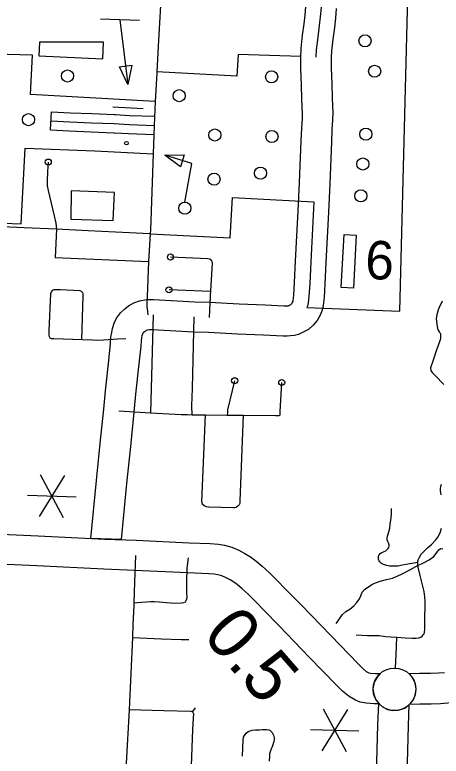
# Model space of a CAD drawing. Extents: x 653372 to 905732, y 627442 to 787275.
# Drawn here: x 687136 to 690649, y 777895 to 784006 of the extents above; entities that cross this region are included whole.
import ezdxf

# ---------------------------------------------------------------- set-up
doc = ezdxf.new("R2010")
doc.units = 0
for name, color, linetype in [('10', 7, 'Continuous'), ('24', 7, 'Continuous'), ('33', 7, 'Continuous'), ('34', 7, 'Continuous'), ('35', 7, 'Continuous'), ('45', 7, 'Continuous'), ('48', 7, 'Continuous'), ('56', 7, 'Continuous'), ('6', 7, 'Continuous')]:
    doc.layers.add(name, color=color, linetype=linetype)

msp = doc.modelspace()

# ---------------------------------------------------------------- linework, layer by layer
at = {"layer": '10'}
for points in [[(689448.8, 781977.1), (689469.5, 782391.5), (689481.7, 782624.9), (689496.2, 782967.7), (689499.3, 783073.2), (689504.9, 783152.9), (689506.1, 783193.6), (689502.7, 783244.4), (689501.5, 783314.8), (689497.7, 783426.8), (689494.4, 783494.2), (689493.3, 783563.2), (689492.5, 783582), (689491.7, 783659.2), (689495, 783728.7), (689501.1, 783783.9), (689507.1, 783838), (689520.5, 783933.5), (689528.6, 784003.5), (689534.7, 784074.5)], [(689784.2, 784058.2), (689777.4, 783978.4), (689768.5, 783901.8), (689755.2, 783806.9), (689749.6, 783756.3), (689744.3, 783708.9), (689741.8, 783654.7), (689742.5, 783588.2), (689743.2, 783570), (689744.3, 783502.4), (689747.5, 783437.3), (689751.5, 783321.1), (689752.5, 783254.9), (689756.4, 783198.3), (689754.6, 783140.5), (689749.1, 783060.8), (689746, 782958.6), (689731.4, 782613.1), (689719.1, 782378.7), (689698.5, 781964.7)], [(688011.2, 779680.6), (687760.9, 779690.1), (687808.2, 780168.2), (687839.4, 780473.2), (687868.7, 780754.9), (687881.7, 780905.6), (687910.3, 781156.3), (687923.8, 781297.3), (687927.7, 781349.2), (687934, 781388.1), (687940.7, 781422.1), (687954.6, 781465.5), (687973.1, 781505.3), (688005.7, 781550.3), (688041.1, 781583.7), (688072.2, 781608.1), (688115.5, 781632.7), (688164.3, 781648.9), (688222, 781659.5), (688279.5, 781658.6), (688619.2, 781641), (688740.9, 781637.3), (688983.4, 781624.8), (689197.2, 781616.3), (689352.6, 781608.5), (689376.2, 781608.7), (689387.1, 781608.9), (689391.8, 781609.6), (689393, 781609.9), (689411.1, 781619.5), (689416.3, 781624.2), (689420.7, 781629.3), (689424.9, 781637.1), (689428.8, 781645.4), (689430.3, 781652.2), (689435, 781695.2), (689440.4, 781799), (689448.8, 781977.1)], [(689698.5, 781964.7), (689690.1, 781786.5), (689684.3, 781675.1), (689677.3, 781611.3), (689666.7, 781563.9), (689648.2, 781524.5), (689627.9, 781486.9), (689595.3, 781448.9), (689555.3, 781413), (689495.4, 781381.2), (689472.9, 781372.4), (689440.5, 781363.9), (689407.2, 781359.4), (689380.3, 781358.7), (689347.2, 781358.5), (689186, 781366.5), (688971.9, 781375), (688730.7, 781387.5), (688609, 781391.2), (688270.9, 781408.7), (688242.7, 781409.1), (688226.6, 781406.2), (688217.7, 781403.2), (688211.9, 781399.9), (688204.3, 781394), (688194.3, 781384.6), (688189.7, 781378.2), (688188, 781374.5), (688183.3, 781359.7), (688180.1, 781343.6), (688176.2, 781319.7), (688172.9, 781276.2), (688158.9, 781130.2), (688130.5, 780880.6), (688117.6, 780731.2), (688088.1, 780447.6), (688056.9, 780143.2), (688011.2, 779680.6)], [(684164.8, 779862.7), (684995.2, 779822.6), (685691.9, 779789.5), (686657, 779743.1), (687327.8, 779712.9), (687878.5, 779685.6)], [(687878.5, 779685.6), (688134.9, 779675.8), (688571.9, 779655.4), (688745.6, 779649.3), (688812.7, 779643.6), (688863.4, 779634), (688924.4, 779617.5), (688980.6, 779593.6), (689031.8, 779565.4), (689076.9, 779539.2), (689121.4, 779506.7), (689174.3, 779462.6), (689230.1, 779410.3), (689298.4, 779343.3), (689367.3, 779272.7), (689493.8, 779142.6), (689741.3, 778886.2), (689961.2, 778659), (690003.1, 778617.8), (690031.8, 778594.8), (690052.8, 778582.6), (690056, 778581.3), (690065.3, 778579.3), (690106.7, 778576.4), (690145.1, 778575.8)], [(687868.9, 779435.8), (687316, 779463.2), (686645.4, 779493.4), (685680, 779539.7), (684983.2, 779572.9), (684153, 779613)], [(690145.1, 778575.8), (690120.3, 778545.7), (690097.8, 778505.3), (690086.3, 778450.3), (690093.5, 778406.1), (690107.8, 778364.6), (690137.4, 778325.9), (690096, 778326.6), (690030.8, 778331.1), (689981.7, 778341.4), (689941.4, 778358.2), (689890.1, 778388), (689836.8, 778430.6), (689783.6, 778483.1), (689561.6, 778712.4), (689314.3, 778968.7), (689188.2, 779098.3), (689121.4, 779166.8), (689057.1, 779229.9), (689008.7, 779275.2), (688967.5, 779309.6), (688940, 779329.6), (688908.8, 779347.8), (688871.1, 779368.5), (688842.3, 779380.7), (688807.4, 779390.2), (688778.9, 779395.6), (688730.7, 779399.7), (688561.7, 779405.6), (688124.3, 779426.1), (687868.9, 779435.8)], [(690388.3, 778324.2), (690474.1, 778325.7), (690566.7, 778327), (690642.3, 778330), (690702.4, 778334.7), (690745.4, 778340.1), (690800.4, 778348.1), (690871.9, 778362.9), (690999.6, 778391.3), (691098.9, 778415), (691157.3, 778431.5), (691202.9, 778445.9), (691245.7, 778462.4), (691298.3, 778491.6), (691339.1, 778516.9), (691399.2, 778557.9), (691483.1, 778620.2), (691532.6, 778656.6), (691598.1, 778711.1), (691640.9, 778749.2), (691675.4, 778786.4), (691712.1, 778831.5), (691755.9, 778886.1), (691771, 778907.2)], [(690677, 778583.5), (690627.6, 778579.6), (690560.1, 778576.9), (690470.2, 778575.7), (690383.9, 778574.2), (690413.2, 778541.5), (690433.2, 778493.6), (690439.7, 778448.4), (690433.8, 778401.2), (690417.9, 778360.1), (690388.3, 778324.2)], [(690115, 777746.6), (690126.4, 778153.9), (690133.7, 778329.9)], [(690133.7, 778329.9), (690164, 778301.3), (690205, 778280.9), (690246.5, 778272.9), (690297.2, 778274.7), (690348.3, 778291.2), (690383.5, 778319.5), (690376.3, 778145.3), (690364.8, 777737.8)]]:
    msp.add_lwpolyline(points, dxfattribs=at)
at = {"layer": '24'}
msp.add_circle((690263.7, 778447.1), 175, dxfattribs=at)
at = {"layer": '33'}
for points in [[(687411.2, 782792.2), (687405.9, 782714.7), (687401.4, 782635.7), (687401.4, 782614.3), (687403.8, 782595.7), (687410.9, 782559.3), (687435.1, 782454.3), (687460.1, 782350.5), (687473, 782290.2), (687477.4, 782264.2), (687478.9, 782239)], [(688251.7, 782201.7), (687966.3, 782214.2), (687740.2, 782226), (687478.9, 782239), (687212.2, 782250.7)], [(687478.9, 782239), (687468.9, 782006.4), (688238.4, 781974.4)], [(688252.7, 782233.2), (688251.7, 782201.7), (688238.4, 781974.4), (688225.6, 781681.8), (688224, 781628), (688224.5, 781597.3), (688228.2, 781565.6), (688232.3, 781534.3)], [(688418.4, 782010.4), (688725.4, 781998.8), (688736.5, 781996.1), (688745.2, 781991), (688756, 781979.5), (688760.5, 781968.1), (688761.8, 781958.5), (688745.7, 781686.8), (688735.8, 781512.4)], [(688051.9, 781334.5), (687981.1, 781333.7), (687867.8, 781325.7), (687814.3, 781322.9), (687775.7, 781324), (687689.9, 781327.5), (687457.8, 781334.5), (687439.5, 781335.9), (687428.3, 781342.4), (687420.9, 781352.3), (687419.6, 781367.3), (687418.7, 781401.4), (687433.2, 781710.5), (687436.9, 781723.3), (687449.1, 781736.5), (687459.8, 781741.5), (687470.3, 781742.5), (687511.3, 781743.2), (687671.5, 781734.9), (687683.8, 781729.5), (687692.2, 781716.5), (687696.1, 781707), (687697.3, 781691.2), (687685.8, 781327.7)], [(688748, 781726.7), (688406.3, 781739.4)], [(688275.2, 781533.6), (688253.3, 780726.6)], [(688596.1, 780710.5), (688594.5, 780782.3), (688598.8, 780925.6), (688614.1, 781516.1)], [(687993.1, 780743.1), (688253.3, 780726.6), (688505.7, 780711.8), (688559.1, 780710.9), (688596.1, 780710.5), (688706.7, 780710.1), (688886.4, 780707.6), (689017.1, 780706.5), (689282.5, 780704.3), (689303.2, 780704.1), (689313.4, 780704.5), (689318.7, 780706.9), (689320.9, 780709.7), (689322.5, 780713.2), (689322.5, 780737.8), (689335.4, 780975.8)], [(688947.1, 780990.3), (688889.2, 780750.2), (688887.2, 780728.1), (688886.4, 780707.6)], [(689017.1, 780706.5), (688990.7, 780000), (688988.7, 779977.9), (688983.3, 779966.6), (688972.2, 779955.5), (688959.2, 779946.4), (688947.7, 779942.9), (688938.2, 779941.9), (688734.7, 779948), (688713.9, 779951.2), (688700.7, 779955.4), (688689.5, 779964), (688683.4, 779971.2), (688681, 779976.3), (688678.7, 779984.6), (688677.7, 779992.9), (688706.7, 780710.1)], [(689949.2, 778895), (690042.3, 778891.1), (690107.2, 778889.7), (690137.1, 778889.9), (690155.5, 778887.1), (690193.3, 778883.1), (690234, 778880.1), (690282.2, 778877), (690351.7, 778871.4), (690409.4, 778868.5), (690439.3, 778868.2), (690464.1, 778871.5), (690480.3, 778875.6), (690493.2, 778884.4), (690501, 778894.5), (690508.8, 778904.7), (690511.5, 778918.4), (690513.3, 778940.2), (690514.5, 779000), (690516.3, 779174.4), (690515, 779207.3), (690510.7, 779234.4), (690504.6, 779263.3), (690493.1, 779318.9), (690471.8, 779395), (690459.8, 779454.5), (690455.1, 779492), (690456.6, 779504.4), (690459.2, 779514), (690468.9, 779535.3), (690483.8, 779559.3), (690506.8, 779583.7), (690537.2, 779611.8), (690568.2, 779639.9), (690604.6, 779678)], [(688129.6, 779550.9), (688122.2, 779330.3), (688116.6, 779160.2), (688115.9, 779138.9), (688111.9, 779028.5), (688108.6, 778986.1), (688105.8, 778872.4), (688078.8, 778280.7), (688079, 778277.3), (688052.5, 777836.9), (688024.7, 777192.8), (688017.4, 776925.2), (688006.2, 776512), (687996.1, 776265.1), (687984.6, 776000.8), (687952.1, 775324.4), (687924.1, 774657), (687909.3, 774279.5)], [(688105.8, 778872.4), (688343.5, 778861.8), (688506.6, 778857.8), (688570.8, 778858.1)], [(690272, 778621.9), (690277.3, 778733.2), (690283.6, 778874)], [(688601.1, 778260.2), (688620.2, 778286.5), (688625, 778293)], [(688078.8, 778280.7), (688364.8, 778272.1), (688586.2, 778265.4), (688594.8, 778263.3), (688601.1, 778260.2), (688603.7, 778255.5), (688606.1, 778250.7), (688606.8, 778243.9), (688604.1, 778208.5), (688600.1, 778115.1), (688587.6, 777816.7)], [(689010.7, 777894.8), (689016.4, 778027.3), (689021.1, 778051), (689029.5, 778067.2), (689043, 778084.9), (689058.7, 778097.5), (689075.4, 778104.9), (689092.5, 778110.1), (689118.1, 778111.6), (689151, 778112.8), (689173.7, 778114.4), (689188.5, 778116.2), (689210.6, 778115.6), (689227.5, 778113.4), (689238.1, 778109.1), (689257.4, 778089.8), (689266.9, 778068), (689272, 778047.4), (689273.3, 778033.8), (689269.9, 778016.3), (689258.1, 777980.4), (689245.8, 777949), (689239.6, 777930.5), (689234, 777913.6), (689233.4, 777895.5), (689232.7, 777853.6)]]:
    msp.add_lwpolyline(points, dxfattribs=at)
for centre in [(687411.2, 782792.2), (688418.4, 782010.4), (688406.3, 781739.4), (688947.1, 780990.3), (689335.4, 780975.8)]:
    msp.add_circle(centre, 25, dxfattribs=at)
at = {"layer": '34'}
for points in [[(688300.3, 784348.7), (688317.4, 784306.9), (688327.7, 784275.7), (688333.7, 784249.7), (688336.8, 784223.7), (688339, 784201.7), (688338.8, 784177.6), (688338, 784133.2), (688320.1, 783797.1), (688306.3, 783535.6), (688305.8, 783526.2), (688293.1, 783293.2), (688285.1, 783094.7), (688275.1, 782861.5), (688252.7, 782233.2)], [(687212.2, 782250.7), (686669.3, 782274.8), (686307.8, 782293.3), (686251.8, 782294.9), (686180.2, 782297.1), (686080.3, 782302), (685948.3, 782307.8), (685774.6, 782314.9), (685581.6, 782321.4), (685281.6, 782336), (685155.1, 782342.3), (684957.8, 782352.7), (684820.9, 782359.3), (684716, 782365.6), (684490.8, 782374.9), (684244, 782387.3), (683822.2, 782407.5), (683520.4, 782423.2), (683285.4, 782434), (682978.4, 782447.7)], [(690649, 780049.9), (690644.4, 780066.2), (690642.7, 780084.3), (690642.6, 780100.8), (690644.8, 780117.1), (690650.5, 780136.8)], [(690455.1, 779492), (690391, 779480.7), (690330.4, 779468.9), (690290.4, 779462.1), (690256.8, 779460.9), (690223.8, 779463), (690201.4, 779466), (690172.1, 779474.8), (690155.9, 779483.3), (690142, 779496.8), (690137.8, 779506.6), (690132.5, 779520.4), (690131.2, 779533.5), (690133.3, 779545.4), (690138.1, 779555.5), (690145.8, 779564.9), (690160.9, 779574.5), (690172.4, 779581.2), (690179.3, 779583.6), (690192, 779589.1), (690204.8, 779598.4), (690212.5, 779607.9), (690217.9, 779616.8), (690220.4, 779625.8), (690219.1, 779637), (690213.9, 779653.7), (690207.9, 779664.3), (690203.8, 779678.7), (690203, 779690.7), (690205.9, 779709.4), (690217.2, 779746), (690224.3, 779774.1), (690229.3, 779808.7), (690235.4, 779860.6), (690238.2, 779894.7), (690238.3, 779937.4)], [(690604.6, 779678), (690621, 779700.7), (690639.6, 779736.4), (690652.6, 779774)], [(688116.6, 779160.2), (688147.1, 779160.9), (688183.2, 779165.3), (688219.8, 779168.6), (688257.4, 779170.7), (688284.1, 779171.5), (688324.3, 779166.5), (688385.1, 779161.4), (688461.8, 779157.5), (688508.1, 779158.3), (688528.8, 779160.9), (688541.3, 779168.7), (688548.2, 779178.9), (688552.4, 779191.8), (688554.9, 779204.8), (688553.3, 779240.3), (688552.7, 779367.6), (688555.1, 779409.4), (688557.2, 779443.9), (688566.8, 779530.5)]]:
    msp.add_lwpolyline(points, dxfattribs=at)
at = {"layer": '35'}
for points in [[(690657.3, 781645.3), (690632.2, 781594.9), (690623.7, 781574.2), (690612.6, 781534.2), (690607.8, 781502.8), (690612.3, 781457.4), (690618.1, 781421.8), (690624.6, 781406.8), (690631.1, 781393.8), (690636.8, 781387.8), (690641.5, 781381.7), (690644.3, 781374.7), (690643.8, 781358), (690643.1, 781335.4), (690623.8, 781281.9), (690605.4, 781228.3), (690590.4, 781185.4), (690577.3, 781143.5), (690562.4, 781105.9), (690560.2, 781097.7), (690563.4, 781075.4), (690575.7, 781058.3), (690599.6, 781033), (690670.1, 780959)], [(689783.4, 778989.3), (689801.2, 779010.9), (689832.8, 779059.2), (689863.9, 779087.6), (689895.5, 779106.5), (689929.1, 779134), (689955, 779162.5), (689976.6, 779193.8), (689986.8, 779217.7), (689996.3, 779247.5), (690018.6, 779271), (690051.2, 779292.5), (690078, 779309.4), (690107.8, 779324.9), (690146.1, 779337.5), (690198.4, 779352.4), (690247, 779362.1), (690285.4, 779378.2), (690326.5, 779397.7), (690395, 779435.4), (690458.1, 779469.7), (690487.8, 779480), (690503.6, 779489.9), (690550.1, 779514.4), (690588.9, 779542.6), (690614.9, 779577.2), (690628.5, 779597.5), (690639.1, 779605.8), (690646.9, 779607.3), (690661.5, 779604.3)]]:
    msp.add_lwpolyline(points, dxfattribs=at)
at = {"layer": '45'}
msp.add_line((687431.1, 783057.6), (687438.9, 783207.4), dxfattribs=at)
for points in [[(687438.9, 783207.4), (687591.4, 783199.6), (687770.9, 783192.3), (687957.5, 783184.3), (687966.4, 783183.8)], [(687966.4, 783183.8), (688080.7, 783177.8), (688288, 783169.7)], [(687435, 783132.5), (687588, 783124.6), (687767.8, 783117.3), (687954, 783109.4), (688077.3, 783102.9), (688285.1, 783094.7)], [(687431.1, 783057.6), (687584.5, 783049.7), (687764.7, 783042.4), (687950.4, 783034.5), (687958.5, 783034.1)], [(687958.5, 783034.1), (688073.8, 783027.9), (688282.1, 783019.8)]]:
    msp.add_lwpolyline(points, dxfattribs=at)
at = {"layer": '48'}
for p, q in [((687545.5, 780210.1), (687335.2, 779869.9)), ((687345.6, 780216.1), (687535.1, 779863.9)), ((687240.4, 780046), (687640.2, 780034)), ((689876.5, 778280.3), (689666.2, 777940.1)), ((689676.6, 778286.3), (689866.2, 777934.1)), ((689571.5, 778116.2), (689971.3, 778104.2))]:
    msp.add_line(p, q, dxfattribs=at)
at = {"layer": '56'}
for p, q in [((687997.7, 783578.6), (688098.9, 783591.1)), ((688067, 783433), (687997.7, 783578.6)), ((688098.9, 783591.1), (688067, 783433)), ((688371.1, 782849.5), (688532.3, 782852)), ((688501.6, 782754.7), (688371.1, 782849.5)), ((688532.3, 782852), (688501.6, 782754.7))]:
    msp.add_line(p, q, dxfattribs=at)
for points in [[(688162.7, 783958.5), (687840.5, 783970.6)], [(688001.6, 783964.5), (688067, 783433)], [(688194.2, 783232.1), (687944, 783244.9)], [(688537.8, 782463.5), (688593.9, 782780.4), (688371.1, 782849.5)]]:
    msp.add_lwpolyline(points, dxfattribs=at)
msp.add_lwpolyline([(689848.1, 782195.2), (689947.9, 782190), (689925.5, 781753.1), (689825.6, 781758.3)], close=True, dxfattribs=at)
for centre, radius in [((690020.8, 783791.6), 50), ((687570.3, 783502.4), 50), ((689251.5, 783495.4), 50), ((690100.3, 783541.2), 50), ((688489.5, 783339.7), 50), ((687249, 783142.3), 50), ((688784.4, 783015.6), 50), ((689254.4, 783003.5), 50), ((690027.2, 783022.5), 50), ((688055.1, 782948.6), 15), ((690002.8, 782776.6), 50), ((689160.8, 782701.4), 50), ((688777.5, 782652.2), 50), ((689986.9, 782514.2), 50), ((688537.4, 782413), 50)]:
    msp.add_circle(centre, radius, dxfattribs=at)
at = {"layer": '6'}
for points in [[(689598.5, 782465.7), (689573.7, 781970.9), (689565.3, 781792.8), (689559.6, 781685.1), (689553.8, 781631.7), (689547.8, 781604.6), (689542.7, 781593.8), (690306.7, 781562.6), (690406.9, 785451), (689721.1, 785486.6), (689659.5, 784066.3), (689653, 783990.9), (689644.5, 783917.6), (689631.2, 783822.5), (689619.6, 783718.8), (689616.7, 783658.4)], [(688293.1, 783293.2), (687264.3, 783349.2), (687280.7, 783675), (686351.1, 783698.8), (686308.7, 783050.5), (686070.2, 783050.3), (686064.2, 782799.5), (686202.8, 782799.6)], [(689491.9, 783662.6), (688976.2, 783680.2), (688966.4, 783499.7), (688306.3, 783535.6)], [(686741.9, 782301.1), (687187.8, 782282.3), (687222.2, 782906.5), (687793.9, 782885.6), (688275.1, 782861.5)], [(688251.7, 782201.7), (688911.4, 782168.2), (688928.9, 782500.6), (689598.5, 782465.7)]]:
    msp.add_lwpolyline(points, dxfattribs=at)
for points in [[(687338.1, 783782.2), (687333.3, 783668), (687861.4, 783644.6), (687867.9, 783780.9)], [(687601.5, 782555.8), (687597.3, 782323.3), (687946.7, 782310.4), (687958.2, 782542.9)]]:
    msp.add_lwpolyline(points, close=True, dxfattribs=at)

# ---------------------------------------------------------------- texts
at = {"layer": '48'}
msp.add_text('0.5', height=422.4, rotation=311.03938, dxfattribs=at).set_placement((688671.8, 778890.7))
at = {"layer": '56'}
msp.add_text('6', height=316.8, rotation=358.28003, dxfattribs=at).set_placement((690019.5, 781829))

doc.saveas('drawing.dxf')
